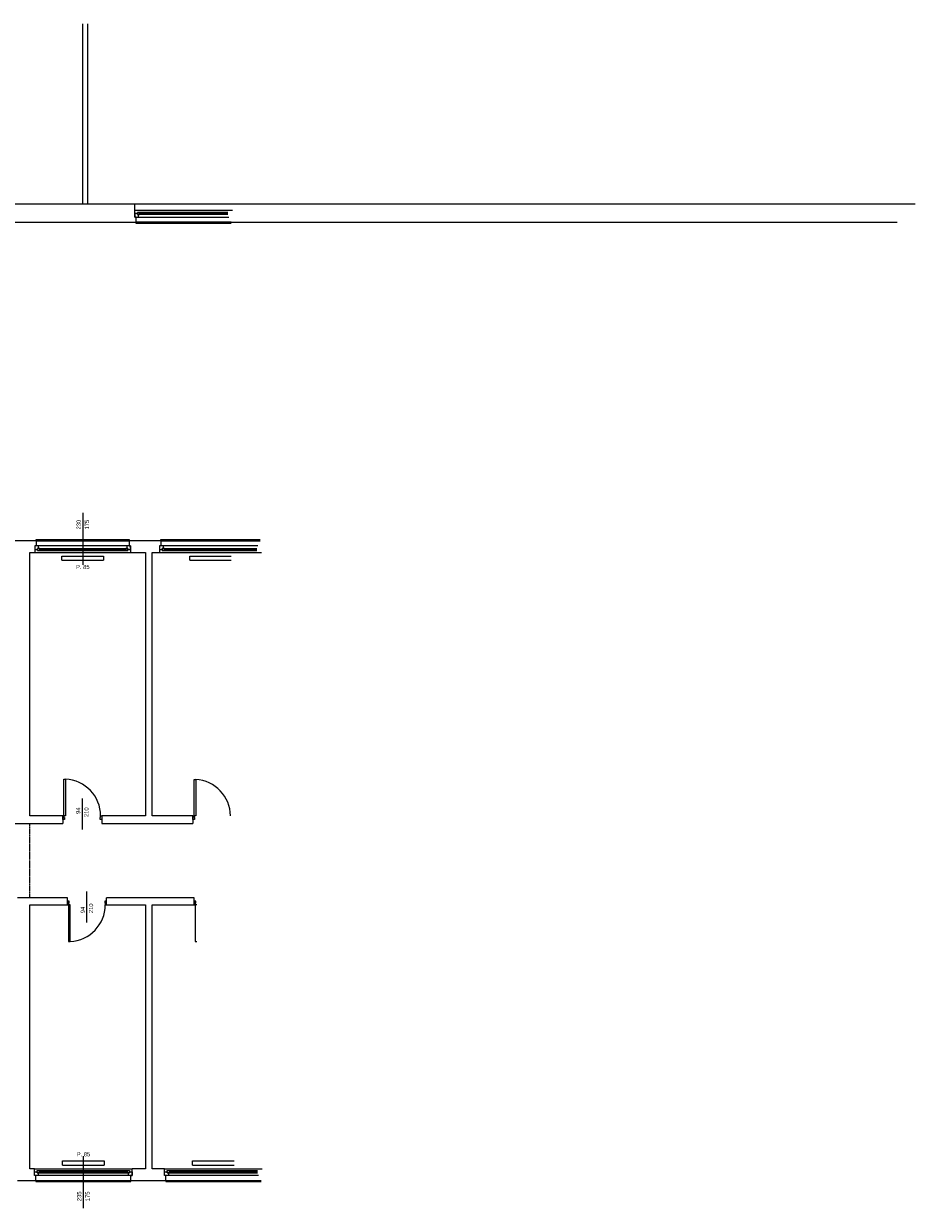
# Model space of a CAD drawing. Header units: millimetres. Extents: x 183299 to 1018155, y -286688 to 171278.
# Tile 306 of 320: x 535519 to 556969, y -43458 to -14955. Entities that reach past the tile are written whole.
import ezdxf

# ---------------------------------------------------------------- set-up
doc = ezdxf.new("R2010")
doc.units = ezdxf.units.MM
doc.header["$MEASUREMENT"] = 0
doc.linetypes.add('CIEPLA', pattern=[5.7625, 3.175, -2.5875])
for name, color, linetype, lineweight in [('zzz_podklady_drzwi', 252, 'Continuous', 15), ('zzz_podklady_drzwi_opisy', 252, 'Continuous', 15), ('zzz_podklady_konstrukcja', 252, 'CIEPLA', 15), ('zzz_podklady_okna_opisy', 252, 'Continuous', 15), ('zzz_podklady_sciany', 252, 'Continuous', 15)]:
    doc.layers.add(name, color=color, linetype=linetype, lineweight=lineweight)
doc.layers.add('zzz_podklady_grzejniki_ist', color=252, linetype='Continuous')
doc.styles.add('GENERATED_STYLE_1', font='arial.ttf')

msp = doc.modelspace()

# ---------------------------------------------------------------- linework, layer by layer
at = {"layer": 'zzz_podklady_drzwi'}
for p, q in [((536485.08063, -34016.49465), (536485.08063, -33132.49465)), ((536485.08063, -33132.49465), (536525.08063, -33132.49465)), ((536525.08063, -33132.49465), (536525.08063, -34016.49465)), ((539616.87701, -34016.49465), (539616.87701, -33142.49465)), ((539616.87701, -33142.49465), (539656.87701, -33142.49465)), ((539656.87701, -33142.49465), (539656.87701, -34016.49465)), ((536457.08063, -34016.49465), (536457.08063, -34106.49465)), ((536457.08063, -34016.49465), (536485.08063, -34016.49465)), ((536457.08063, -34106.49465), (536457.08063, -34016.49465)), ((536457.08063, -34016.49465), (536457.08063, -34106.49465)), ((536497.08063, -34106.49465), (536457.08063, -34106.49465)), ((536485.08063, -34016.49465), (536485.08063, -34056.49465)), ((536525.08063, -34016.49465), (536485.08063, -34016.49465)), ((536485.08063, -34056.49465), (536497.08063, -34056.49465)), ((536497.08063, -34056.49465), (536497.08063, -34106.49465)), ((537357.08063, -34106.49465), (537357.08063, -34056.49465)), ((537357.08063, -34056.49465), (537369.08063, -34056.49465)), ((537397.08063, -34106.49465), (537357.08063, -34106.49465)), ((537369.08063, -34056.49465), (537369.08063, -34016.49465)), ((537369.08063, -34016.49465), (537397.08063, -34016.49465)), ((537397.08063, -34016.49465), (537397.08063, -34106.49465)), ((537397.08063, -34016.49465), (537397.08063, -34106.49465)), ((537397.08063, -34016.49465), (537397.08063, -34106.49465)), ((539588.87701, -34016.49465), (539588.87701, -34106.49465)), ((539588.87701, -34016.49465), (539616.87701, -34016.49465)), ((539588.87701, -34106.49465), (539588.87701, -34016.49465)), ((539588.87701, -34016.49465), (539588.87701, -34106.49465)), ((539628.87701, -34106.49465), (539588.87701, -34106.49465)), ((539616.87701, -34016.49465), (539616.87701, -34056.49465)), ((539656.87701, -34016.49465), (539616.87701, -34016.49465)), ((539616.87701, -34056.49465), (539628.87701, -34056.49465)), ((539628.87701, -34056.49465), (539628.87701, -34106.49465)), ((536568.87701, -36156.49465), (536568.87701, -36066.49465)), ((536608.87701, -36066.49465), (536568.87701, -36066.49465)), ((536568.87701, -36066.49465), (536568.87701, -36156.49465)), ((536568.87701, -36156.49465), (536568.87701, -36066.49465)), ((536568.87701, -36156.49465), (536596.87701, -36156.49465)), ((536596.87701, -36156.49465), (536596.87701, -36116.49465)), ((536596.87701, -36116.49465), (536608.87701, -36116.49465)), ((536596.87701, -36156.49465), (536596.87701, -37040.49465)), ((536636.87701, -36156.49465), (536596.87701, -36156.49465)), ((536608.87701, -36116.49465), (536608.87701, -36066.49465)), ((536636.87701, -37040.49465), (536636.87701, -36156.49465)), ((537508.87701, -36066.49465), (537468.87701, -36066.49465)), ((537468.87701, -36066.49465), (537468.87701, -36116.49465)), ((537468.87701, -36116.49465), (537480.87701, -36116.49465)), ((537480.87701, -36116.49465), (537480.87701, -36156.49465)), ((537480.87701, -36156.49465), (537508.87701, -36156.49465)), ((537508.87701, -36156.49465), (537508.87701, -36066.49465)), ((537508.87701, -36156.49465), (537508.87701, -36066.49465)), ((537508.87701, -36156.49465), (537508.87701, -36066.49465)), ((539618.87701, -36156.49465), (539618.87701, -36066.49465)), ((539658.87701, -36066.49465), (539618.87701, -36066.49465)), ((539618.87701, -36066.49465), (539618.87701, -36156.49465)), ((539618.87701, -36156.49465), (539618.87701, -36066.49465)), ((539618.87701, -36156.49465), (539646.87701, -36156.49465)), ((539646.87701, -36156.49465), (539646.87701, -36116.49465)), ((539646.87701, -36116.49465), (539658.87701, -36116.49465)), ((539646.87701, -36156.49465), (539646.87701, -37040.49465)), ((539686.87701, -36156.49465), (539646.87701, -36156.49465)), ((539658.87701, -36116.49465), (539658.87701, -36066.49465)), ((536596.87701, -37040.49465), (536636.87701, -37040.49465)), ((539646.87701, -37040.49465), (539686.87701, -37040.49465))]:
    msp.add_line(p, q, dxfattribs=at)
for centre, radius, start, end in [((536485.08063, -34016.49465), 884, 0, 87.406545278), ((539616.87701, -34016.49465), 874, 0, 87.376851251), ((536596.87701, -36156.49465), 884, 272.593454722, 0)]:
    msp.add_arc(centre, radius, start, end, dxfattribs=at)
at = {"layer": 'zzz_podklady_drzwi_opisy'}
for p, q in [((536927.08063, -33595.06607), (536927.08063, -34346.49465)), ((537038.87701, -36577.92322), (537038.87701, -35836.49465))]:
    msp.add_line(p, q, dxfattribs=at)
at = {"layer": 'zzz_podklady_grzejniki_ist'}
for p, q in [((536438.87701, -27866.49465), (537438.87701, -27866.49465)), ((539513.87701, -27866.49465), (540513.87701, -27866.49465)), ((536453.87701, -42316.49465), (537453.87701, -42316.49465)), ((539583.87701, -42316.49465), (540583.87701, -42316.49465))]:
    msp.add_line(p, q, dxfattribs=at)
at = {"layer": 'zzz_podklady_konstrukcja'}
msp.add_line((535668.87701, -35986.49465), (535668.87701, -34196.49465), dxfattribs=at)
at = {"layer": 'zzz_podklady_sciany'}
for p, q in [((536943.87701, -19291.99465), (536943.87701, -14954.97969)), ((537063.87701, -19291.99465), (537063.87701, -14954.97969)), ((526444.37701, -19291.99465), (556968.87701, -19291.99465)), ((538193.55676, -19521.99465), (538193.55676, -19291.99465)), ((540543.55676, -19451.99465), (538193.55676, -19451.99465)), ((540543.55676, -19451.99465), (538193.55676, -19451.99465)), ((538193.55676, -19611.99465), (538193.55676, -19521.99465)), ((538223.55676, -19611.99465), (538193.55676, -19611.99465)), ((538223.55676, -19731.99465), (538223.55676, -19611.99465)), ((526314.37701, -19731.99465), (556528.87701, -19731.99465)), ((540513.55676, -19731.99465), (538223.55676, -19731.99465)), ((538223.55676, -19761.99465), (538223.55676, -19731.99465)), ((540513.55676, -19761.99465), (538223.55676, -19761.99465)), ((535818.87701, -27396.49465), (535138.87701, -27396.49465)), ((535818.87701, -27516.49465), (535788.87701, -27516.49465)), ((535788.87701, -27516.49465), (535788.87701, -27606.49465)), ((535788.87701, -27606.49465), (535788.87701, -27676.49465)), ((535818.87701, -27396.49465), (535818.87701, -27366.49465)), ((535818.87701, -27366.49465), (538058.87701, -27366.49465)), ((535818.87701, -27396.49465), (535818.87701, -27516.49465)), ((535818.87701, -27396.49465), (538058.87701, -27396.49465)), ((538058.87701, -27366.49465), (538058.87701, -27396.49465)), ((538058.87701, -27396.49465), (538058.87701, -27516.49465)), ((538818.87701, -27396.49465), (538058.87701, -27396.49465)), ((538058.87701, -27516.49465), (538088.87701, -27516.49465)), ((538088.87701, -27516.49465), (538088.87701, -27606.49465)), ((538088.87701, -27606.49465), (538088.87701, -27676.49465)), ((538818.87701, -27516.49465), (538788.87701, -27516.49465)), ((538788.87701, -27516.49465), (538788.87701, -27606.49465)), ((538788.87701, -27606.49465), (538788.87701, -27676.49465)), ((538818.87701, -27396.49465), (538818.87701, -27366.49465)), ((538818.87701, -27366.49465), (541208.87701, -27366.49465)), ((538818.87701, -27396.49465), (538818.87701, -27516.49465)), ((538818.87701, -27396.49465), (541208.87701, -27396.49465)), ((535668.87701, -27676.49465), (535788.87701, -27676.49465)), ((535668.87701, -34016.49465), (535668.87701, -27676.49465)), ((535788.87701, -27676.49465), (538088.87701, -27676.49465)), ((535788.87701, -27676.49465), (538088.87701, -27676.49465)), ((538088.87701, -27676.49465), (538448.87701, -27676.49465)), ((538448.87701, -27676.49465), (538448.87701, -34016.49465)), ((538608.87701, -27676.49465), (538788.87701, -27676.49465)), ((538608.87701, -34016.49465), (538608.87701, -27676.49465)), ((538788.87701, -27676.49465), (541238.87701, -27676.49465)), ((538788.87701, -27676.49465), (541238.87701, -27676.49465)), ((534528.87701, -34196.49465), (536457.08063, -34196.49465)), ((536457.08063, -34016.49465), (535668.87701, -34016.49465)), ((536457.08063, -34016.49465), (536457.08063, -34196.49465)), ((537397.08063, -34016.49465), (537397.08063, -34196.49465)), ((538448.87701, -34016.49465), (537397.08063, -34016.49465)), ((537397.08063, -34196.49465), (539588.87701, -34196.49465)), ((539588.87701, -34016.49465), (538608.87701, -34016.49465)), ((539588.87701, -34016.49465), (539588.87701, -34196.49465)), ((536568.87701, -35986.49465), (535368.87701, -35986.49465)), ((535668.87701, -42506.49465), (535668.87701, -36156.49465)), ((535668.87701, -36156.49465), (536568.87701, -36156.49465)), ((536568.87701, -36156.49465), (536568.87701, -35986.49465)), ((537508.87701, -36156.49465), (537508.87701, -35986.49465)), ((539618.87701, -35986.49465), (537508.87701, -35986.49465)), ((537508.87701, -36156.49465), (538448.87701, -36156.49465)), ((538448.87701, -36156.49465), (538448.87701, -42506.49465)), ((538608.87701, -42506.49465), (538608.87701, -36156.49465)), ((538608.87701, -36156.49465), (539618.87701, -36156.49465)), ((539618.87701, -36156.49465), (539618.87701, -35986.49465)), ((535778.87701, -42506.49465), (535668.87701, -42506.49465)), ((535778.87701, -42576.49465), (535778.87701, -42506.49465)), ((535778.87701, -42506.49465), (538128.87701, -42506.49465)), ((535778.87701, -42506.49465), (538128.87701, -42506.49465)), ((535778.87701, -42666.49465), (535778.87701, -42576.49465)), ((535808.87701, -42666.49465), (535778.87701, -42666.49465)), ((535808.87701, -42786.49465), (535808.87701, -42666.49465)), ((538098.87701, -42786.49465), (538098.87701, -42666.49465)), ((538098.87701, -42666.49465), (538128.87701, -42666.49465)), ((538128.87701, -42576.49465), (538128.87701, -42506.49465)), ((538448.87701, -42506.49465), (538128.87701, -42506.49465)), ((538128.87701, -42666.49465), (538128.87701, -42576.49465)), ((538908.87701, -42506.49465), (538608.87701, -42506.49465)), ((538908.87701, -42576.49465), (538908.87701, -42506.49465)), ((538908.87701, -42506.49465), (541258.87701, -42506.49465)), ((538908.87701, -42506.49465), (541258.87701, -42506.49465)), ((538908.87701, -42666.49465), (538908.87701, -42576.49465)), ((538938.87701, -42666.49465), (538908.87701, -42666.49465)), ((538938.87701, -42786.49465), (538938.87701, -42666.49465)), ((535368.87701, -42786.49465), (535668.87701, -42786.49465)), ((535668.87701, -42786.49465), (535808.87701, -42786.49465)), ((535808.87701, -42786.49465), (538098.87701, -42786.49465)), ((535808.87701, -42786.49465), (535808.87701, -42816.49465)), ((535808.87701, -42816.49465), (538098.87701, -42816.49465)), ((538098.87701, -42786.49465), (538938.87701, -42786.49465)), ((538098.87701, -42816.49465), (538098.87701, -42786.49465)), ((538938.87701, -42786.49465), (541228.87701, -42786.49465)), ((538938.87701, -42786.49465), (538938.87701, -42816.49465)), ((538938.87701, -42816.49465), (541228.87701, -42816.49465))]:
    msp.add_line(p, q, dxfattribs=at)

# ---------------------------------------------------------------- texts
at = {"layer": 'zzz_podklady_drzwi_opisy', "char_height": 100, "attachment_point": 7, "rotation": 90, "style": 'GENERATED_STYLE_1'}
for s, insert in [('{94}', (536879.18024, -33968.26632)), ('{210}', (537079.18024, -34044.15215)), ('{210}', (537190.97663, -36356.49465)), ('{94}', (536990.97663, -36356.49465))]:
    msp.add_mtext(s, dxfattribs=dict(at, insert=insert))
at = {"layer": 'zzz_podklady_okna_opisy', "char_height": 100, "attachment_point": 7, "rotation": 90, "style": 'GENERATED_STYLE_1'}
for s, insert in [('{230}', (536890.97663, -27124.15215)), ('{175}', (537090.97663, -27124.15215)), ('{235}', (536905.97663, -43286.49465)), ('{175}', (537105.97663, -43286.49465))]:
    msp.add_mtext(s, dxfattribs=dict(at, insert=insert))
at = {"layer": 'zzz_podklady_okna_opisy', "char_height": 100, "attachment_point": 7, "style": 'GENERATED_STYLE_1'}
for insert in [(536778.87692, -28078.59426), (536793.87692, -42208.59426)]:
    msp.add_mtext('{P. 85}', dxfattribs=dict(at, insert=insert))

# ---------------------------------------------------------------- next in the draw order: wipeouts: each hides what was drawn before it
at = {"ltscale": 8598.409227}
for points in [[(538308.55676, -19496.99465), (538308.55676, -19546.99465), (538283.55676, -19546.99465), (538283.55676, -19611.99465), (540453.55676, -19611.99465), (540453.55676, -19546.99465), (540428.55676, -19546.99465), (540428.55676, -19496.99465)], [(538013.87701, -42551.49465), (538013.87701, -42601.49465), (538038.87701, -42601.49465), (538038.87701, -42666.49465), (535868.87701, -42666.49465), (535868.87701, -42601.49465), (535893.87701, -42601.49465), (535893.87701, -42551.49465)], [(541143.87701, -42551.49465), (541143.87701, -42601.49465), (541168.87701, -42601.49465), (541168.87701, -42666.49465), (538998.87701, -42666.49465), (538998.87701, -42601.49465), (539023.87701, -42601.49465), (539023.87701, -42551.49465)]]:
    msp.add_wipeout(points, dxfattribs=at).dxf.layer = 'zzz_podklady_sciany'
at = {"ltscale": 8398.897882}
msp.add_wipeout([(537973.87701, -27631.49465), (537973.87701, -27581.49465), (537998.87701, -27581.49465), (537998.87701, -27516.49465), (535878.87701, -27516.49465), (535878.87701, -27581.49465), (535903.87701, -27581.49465), (535903.87701, -27631.49465)], dxfattribs=at).dxf.layer = 'zzz_podklady_sciany'
at = {"ltscale": 8997.497285}
msp.add_wipeout([(541123.87701, -27631.49465), (541123.87701, -27581.49465), (541148.87701, -27581.49465), (541148.87701, -27516.49465), (538878.87701, -27516.49465), (538878.87701, -27581.49465), (538903.87701, -27581.49465), (538903.87701, -27631.49465)], dxfattribs=at).dxf.layer = 'zzz_podklady_sciany'

# ---------------------------------------------------------------- next in the draw order: linework, layer by layer
at = {"layer": 'zzz_podklady_grzejniki_ist'}
for p, q in [((536438.87701, -27866.49465), (536438.87701, -27766.49465)), ((536438.87701, -27766.49465), (537438.87701, -27766.49465)), ((537438.87701, -27766.49465), (537438.87701, -27866.49465)), ((539513.87701, -27866.49465), (539513.87701, -27766.49465)), ((539513.87701, -27766.49465), (540513.87701, -27766.49465)), ((536453.87701, -42416.49465), (536453.87701, -42316.49465)), ((536453.87701, -42416.49465), (537453.87701, -42416.49465)), ((537453.87701, -42316.49465), (537453.87701, -42416.49465)), ((539583.87701, -42416.49465), (539583.87701, -42316.49465)), ((539583.87701, -42416.49465), (540583.87701, -42416.49465))]:
    msp.add_line(p, q, dxfattribs=at)
at = {"layer": 'zzz_podklady_okna_opisy'}
for p, q in [((536938.87701, -26725.06607), (536938.87701, -27976.49465)), ((536953.87701, -43457.92322), (536953.87701, -42206.49465))]:
    msp.add_line(p, q, dxfattribs=at)
at = {"layer": 'zzz_podklady_sciany'}
for p, q in [((538258.55676, -19521.99465), (538193.55676, -19521.99465)), ((538193.55676, -19521.99465), (538193.55676, -19611.99465)), ((538193.55676, -19611.99465), (538193.55676, -19521.99465)), ((538193.55676, -19611.99465), (538283.55676, -19611.99465)), ((538223.55676, -19611.99465), (538193.55676, -19611.99465)), ((538308.55676, -19496.99465), (538258.55676, -19496.99465)), ((538258.55676, -19496.99465), (538258.55676, -19546.99465)), ((538258.55676, -19546.99465), (538258.55676, -19521.99465)), ((538283.55676, -19546.99465), (538258.55676, -19546.99465)), ((538258.55676, -19546.99465), (538308.55676, -19546.99465)), ((538283.55676, -19611.99465), (538283.55676, -19546.99465)), ((538283.55676, -19611.99465), (540453.55676, -19611.99465)), ((540428.55676, -19496.99465), (538308.55676, -19496.99465)), ((540428.55676, -19496.99465), (538308.55676, -19496.99465)), ((538308.55676, -19546.99465), (538308.55676, -19496.99465)), ((540428.55676, -19521.99465), (538308.55676, -19521.99465)), ((540428.55676, -19546.99465), (538308.55676, -19546.99465)), ((535878.87701, -27516.49465), (535788.87701, -27516.49465)), ((535788.87701, -27516.49465), (535788.87701, -27606.49465)), ((535788.87701, -27516.49465), (535788.87701, -27606.49465)), ((535818.87701, -27516.49465), (535788.87701, -27516.49465)), ((535788.87701, -27606.49465), (535853.87701, -27606.49465)), ((535853.87701, -27606.49465), (535853.87701, -27581.49465)), ((535853.87701, -27581.49465), (535878.87701, -27581.49465)), ((535903.87701, -27581.49465), (535853.87701, -27581.49465)), ((535853.87701, -27581.49465), (535853.87701, -27631.49465)), ((535853.87701, -27631.49465), (535903.87701, -27631.49465)), ((535878.87701, -27581.49465), (535878.87701, -27516.49465)), ((537998.87701, -27516.49465), (535878.87701, -27516.49465)), ((535903.87701, -27581.49465), (537973.87701, -27581.49465)), ((535903.87701, -27631.49465), (535903.87701, -27581.49465)), ((535903.87701, -27606.49465), (537973.87701, -27606.49465)), ((535903.87701, -27631.49465), (537973.87701, -27631.49465)), ((535903.87701, -27631.49465), (537973.87701, -27631.49465)), ((538023.87701, -27581.49465), (537973.87701, -27581.49465)), ((537973.87701, -27581.49465), (537973.87701, -27631.49465)), ((537973.87701, -27631.49465), (538023.87701, -27631.49465)), ((538088.87701, -27516.49465), (537998.87701, -27516.49465)), ((537998.87701, -27516.49465), (537998.87701, -27581.49465)), ((537998.87701, -27581.49465), (538023.87701, -27581.49465)), ((538023.87701, -27581.49465), (538023.87701, -27606.49465)), ((538023.87701, -27631.49465), (538023.87701, -27581.49465)), ((538023.87701, -27606.49465), (538088.87701, -27606.49465)), ((538058.87701, -27516.49465), (538088.87701, -27516.49465)), ((538088.87701, -27606.49465), (538088.87701, -27516.49465)), ((538088.87701, -27516.49465), (538088.87701, -27606.49465)), ((538878.87701, -27516.49465), (538788.87701, -27516.49465)), ((538788.87701, -27516.49465), (538788.87701, -27606.49465)), ((538788.87701, -27516.49465), (538788.87701, -27606.49465)), ((538818.87701, -27516.49465), (538788.87701, -27516.49465)), ((538788.87701, -27606.49465), (538853.87701, -27606.49465)), ((538853.87701, -27606.49465), (538853.87701, -27581.49465)), ((538853.87701, -27581.49465), (538878.87701, -27581.49465)), ((538903.87701, -27581.49465), (538853.87701, -27581.49465)), ((538853.87701, -27581.49465), (538853.87701, -27631.49465)), ((538853.87701, -27631.49465), (538903.87701, -27631.49465)), ((538878.87701, -27581.49465), (538878.87701, -27516.49465)), ((541148.87701, -27516.49465), (538878.87701, -27516.49465)), ((538903.87701, -27581.49465), (541123.87701, -27581.49465)), ((538903.87701, -27631.49465), (538903.87701, -27581.49465)), ((538903.87701, -27606.49465), (541123.87701, -27606.49465)), ((538903.87701, -27631.49465), (541123.87701, -27631.49465)), ((538903.87701, -27631.49465), (541123.87701, -27631.49465)), ((535778.87701, -42576.49465), (535843.87701, -42576.49465)), ((535778.87701, -42666.49465), (535778.87701, -42576.49465)), ((535778.87701, -42666.49465), (535778.87701, -42576.49465)), ((535868.87701, -42666.49465), (535778.87701, -42666.49465)), ((535808.87701, -42666.49465), (535778.87701, -42666.49465)), ((535843.87701, -42551.49465), (535893.87701, -42551.49465)), ((535843.87701, -42601.49465), (535843.87701, -42551.49465)), ((535843.87701, -42576.49465), (535843.87701, -42601.49465)), ((535843.87701, -42601.49465), (535868.87701, -42601.49465)), ((535893.87701, -42601.49465), (535843.87701, -42601.49465)), ((535868.87701, -42601.49465), (535868.87701, -42666.49465)), ((538038.87701, -42666.49465), (535868.87701, -42666.49465)), ((535893.87701, -42551.49465), (538013.87701, -42551.49465)), ((535893.87701, -42551.49465), (538013.87701, -42551.49465)), ((535893.87701, -42551.49465), (535893.87701, -42601.49465)), ((535893.87701, -42576.49465), (538013.87701, -42576.49465)), ((535893.87701, -42601.49465), (538013.87701, -42601.49465)), ((538013.87701, -42601.49465), (538013.87701, -42551.49465)), ((538013.87701, -42551.49465), (538063.87701, -42551.49465)), ((538063.87701, -42601.49465), (538013.87701, -42601.49465)), ((538038.87701, -42666.49465), (538038.87701, -42601.49465)), ((538038.87701, -42601.49465), (538063.87701, -42601.49465)), ((538128.87701, -42666.49465), (538038.87701, -42666.49465)), ((538063.87701, -42551.49465), (538063.87701, -42601.49465)), ((538063.87701, -42601.49465), (538063.87701, -42576.49465)), ((538063.87701, -42576.49465), (538128.87701, -42576.49465)), ((538098.87701, -42666.49465), (538128.87701, -42666.49465)), ((538128.87701, -42576.49465), (538128.87701, -42666.49465)), ((538128.87701, -42666.49465), (538128.87701, -42576.49465)), ((538908.87701, -42576.49465), (538973.87701, -42576.49465)), ((538908.87701, -42666.49465), (538908.87701, -42576.49465)), ((538908.87701, -42666.49465), (538908.87701, -42576.49465)), ((538998.87701, -42666.49465), (538908.87701, -42666.49465)), ((538938.87701, -42666.49465), (538908.87701, -42666.49465)), ((538973.87701, -42551.49465), (539023.87701, -42551.49465)), ((538973.87701, -42601.49465), (538973.87701, -42551.49465)), ((538973.87701, -42576.49465), (538973.87701, -42601.49465)), ((538973.87701, -42601.49465), (538998.87701, -42601.49465)), ((539023.87701, -42601.49465), (538973.87701, -42601.49465)), ((538998.87701, -42601.49465), (538998.87701, -42666.49465)), ((541168.87701, -42666.49465), (538998.87701, -42666.49465)), ((539023.87701, -42551.49465), (541143.87701, -42551.49465)), ((539023.87701, -42551.49465), (541143.87701, -42551.49465)), ((539023.87701, -42551.49465), (539023.87701, -42601.49465)), ((539023.87701, -42576.49465), (541143.87701, -42576.49465)), ((539023.87701, -42601.49465), (541143.87701, -42601.49465))]:
    msp.add_line(p, q, dxfattribs=at)

doc.saveas('drawing.dxf')
